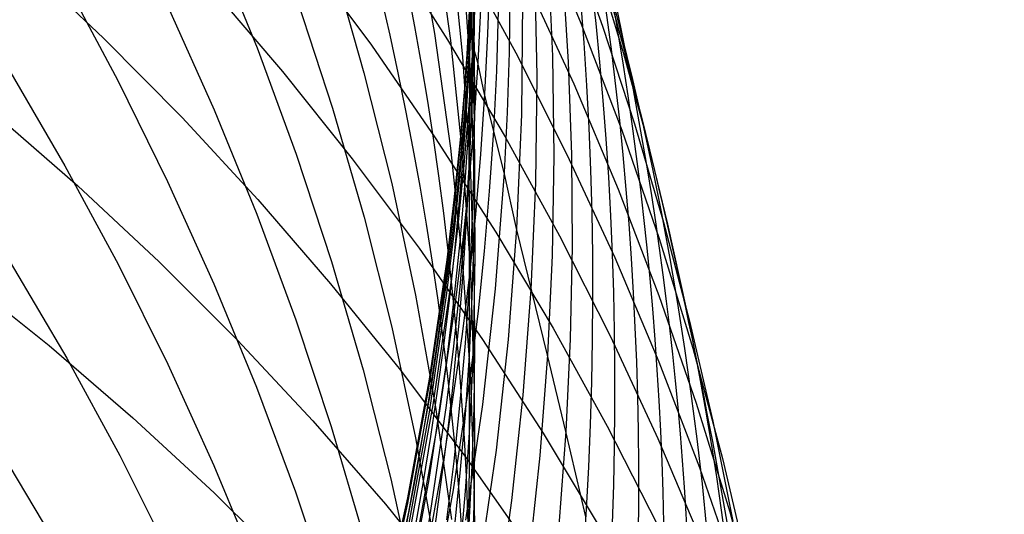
# Model space of a CAD drawing. Extents: x -383 to 1849, y -1185 to -529.
# Tile 609 of 656: x 425.16 to 429.13, y -930.84 to -928.85. Entities that reach past the tile are written whole.
import ezdxf

# ---------------------------------------------------------------- set-up
doc = ezdxf.new("R2010")
doc.units = 0
doc.layers.add('PREDEFINITO', color=7, linetype='CONTINUOUS')

msp = doc.modelspace()

# ---------------------------------------------------------------- linework, layer by layer
at = {"layer": 'PREDEFINITO'}
for p, q in [((426.7523627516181, -928.439828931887, 598.4000083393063), (426.8332106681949, -928.9016687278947, 598.2591778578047)), ((426.8330549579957, -928.4635706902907, 596.5264198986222), (426.8978568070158, -928.9299597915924, 596.3943437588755)), ((427.2442802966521, -928.4326044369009, 542.0666885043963), (427.4238079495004, -928.859926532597, 542.2302144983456)), ((426.9780140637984, -928.4794802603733, 589.2307902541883), (426.9931939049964, -928.9576705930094, 589.1366435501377)), ((427.3701851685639, -928.4830605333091, 543.9868468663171), (427.5109737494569, -928.873133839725, 544.1251671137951)), ((425.9446801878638, -928.5353757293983, 608.0619065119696), (426.1167858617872, -928.9599776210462, 607.8834538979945)), ((426.6400755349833, -928.5421444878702, 536.191504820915), (426.8858582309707, -928.9272474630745, 536.375062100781)), ((426.8973581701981, -928.5264382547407, 594.662315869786), (426.9459245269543, -928.9966617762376, 594.539263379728)), ((426.9412029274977, -928.5773579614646, 538.2199621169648), (427.1612635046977, -928.9804771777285, 538.3983165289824)), ((425.1682042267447, -928.61002440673, 529.8769197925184), (425.4971819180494, -928.9204200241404, 530.0640880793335)), ((426.3078598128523, -928.5849214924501, 534.1545430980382), (426.5781584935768, -928.9495776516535, 534.3416280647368)), ((426.4211734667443, -928.6172178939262, 604.0741442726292), (426.5483035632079, -929.0608945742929, 603.9088933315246)), ((426.9471901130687, -928.6179267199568, 592.8103064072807), (426.9790117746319, -929.0913630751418, 592.6965841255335)), ((426.9853172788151, -928.6034073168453, 576.8783127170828), (426.9733629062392, -928.8463451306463, 576.8675641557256)), ((426.98554665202, -928.6226494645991, 575.1764820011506), (426.9736089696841, -928.8658139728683, 575.1716220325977)), ((427.2911927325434, -928.5916335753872, 560.0535444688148), (427.308510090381, -928.9937302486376, 560.11117079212)), ((426.9879516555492, -928.6587162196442, 573.4850663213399), (426.9762055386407, -928.9019132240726, 573.4813823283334)), ((427.0544777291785, -928.6604726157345, 568.4915121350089), (427.0470102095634, -928.9037428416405, 568.5019015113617)), ((427.2367326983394, -928.6407366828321, 561.7627403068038), (427.2454940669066, -929.0724980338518, 561.815688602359)), ((427.3488472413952, -928.6447970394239, 558.3484811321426), (427.3720815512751, -929.0173860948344, 558.4096756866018)), ((427.4936073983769, -928.6421714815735, 545.9099641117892), (427.5958115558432, -928.9832890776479, 546.021549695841)), ((425.3407877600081, -928.6905415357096, 612.0778933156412), (425.5551522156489, -929.0920132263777, 611.8892236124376)), ((427.2016579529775, -928.686072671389, 540.2342877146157), (427.3949460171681, -929.1051250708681, 540.4062770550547)), ((425.925136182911, -928.7116560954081, 532.1115252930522), (426.2193295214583, -929.0549234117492, 532.3011510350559)), ((426.9841223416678, -928.7424328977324, 580.2815475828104), (426.9723540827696, -928.984564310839, 580.2582568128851)), ((427.000059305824, -928.7053537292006, 571.8243731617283), (426.9881886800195, -928.9485321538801, 571.8250996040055)), ((426.9944476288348, -928.7216744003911, 585.6175333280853), (426.991222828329, -928.9625768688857, 585.5807986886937)), ((427.1374346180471, -928.7360168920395, 565.147213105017), (427.1340199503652, -928.9786597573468, 565.1671503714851)), ((426.2791608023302, -928.7665034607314, 605.9768778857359), (426.4213746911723, -929.203046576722, 605.8040655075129)), ((426.9783061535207, -928.7735333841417, 590.9659402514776), (426.9934386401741, -929.249747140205, 590.861923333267)), ((426.9913065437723, -928.7786003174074, 583.8349290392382), (426.9837587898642, -929.020033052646, 583.8029347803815)), ((427.0198781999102, -928.7756493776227, 570.1622889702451), (427.0079847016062, -929.0189170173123, 570.1679333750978)), ((427.1875325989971, -928.7681699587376, 563.4685524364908), (427.1836834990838, -929.2288933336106, 563.5155814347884)), ((425.7571091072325, -928.7937565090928, 609.974310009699), (425.943512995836, -929.2102105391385, 609.7892193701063)), ((427.0901333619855, -928.8098277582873, 566.8284765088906), (427.0825018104, -929.0527197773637, 566.8436035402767)), ((426.9733629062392, -928.8463451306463, 576.8675641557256), (426.9570415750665, -929.0890393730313, 576.8569000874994)), ((426.9733629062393, -928.8463451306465, 576.8675641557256), (426.9731138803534, -928.8642003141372, 577.7058186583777)), ((426.9736089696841, -928.8658139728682, 575.1716220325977), (426.9733629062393, -928.8463451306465, 576.8675641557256)), ((427.4238079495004, -928.859926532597, 542.2302144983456), (427.5889535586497, -929.2924663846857, 542.3945118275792)), ((426.9736089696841, -928.8658139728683, 575.1716220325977), (426.9573031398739, -929.1087327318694, 575.1668365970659)), ((426.9731138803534, -928.8642003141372, 577.7058186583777), (426.9723540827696, -928.9845643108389, 580.2582568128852)), ((426.9881886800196, -928.9485321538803, 571.8250996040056), (426.9736089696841, -928.8658139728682, 575.1716220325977)), ((427.5109737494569, -928.873133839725, 544.1251671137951), (427.6401141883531, -929.2667993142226, 544.2638688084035)), ((425.4971819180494, -928.9204200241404, 530.0640880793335), (425.8145895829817, -929.2411625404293, 530.2550996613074)), ((426.8332106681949, -928.9016687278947, 598.2591778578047), (426.8979957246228, -929.3653996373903, 598.1180600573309)), ((426.8858582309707, -928.9272474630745, 536.375062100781), (427.1184542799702, -929.3197568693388, 536.5605407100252)), ((426.8978568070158, -928.9299597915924, 596.3943437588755), (426.946350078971, -929.3977681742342, 596.2621529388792)), ((426.9762055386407, -928.9019132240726, 573.4813823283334), (426.9600842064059, -929.1448470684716, 573.4777582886)), ((427.0470102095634, -928.9037428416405, 568.5019015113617), (427.0351866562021, -929.1468081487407, 568.5122763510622)), ((426.1167858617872, -928.9599776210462, 607.8834538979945), (426.2742980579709, -929.389187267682, 607.7033655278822)), ((426.5781584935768, -928.9495776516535, 534.3416280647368), (426.8357025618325, -929.3224893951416, 534.5311503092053)), ((426.9881886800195, -928.9485321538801, 571.8250996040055), (426.9719474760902, -929.1914511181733, 571.8258610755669)), ((426.991222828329, -928.9625768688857, 585.5807986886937), (426.9836644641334, -929.2033539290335, 585.544157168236)), ((427.0079847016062, -929.0189170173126, 570.1679333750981), (426.9881886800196, -928.9485321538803, 571.8250996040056)), ((426.9931939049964, -928.9576705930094, 589.1366435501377), (426.9944045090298, -929.1967888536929, 589.089674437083)), ((427.1340199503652, -928.9786597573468, 565.1671503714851), (427.126286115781, -929.2211786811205, 565.1870321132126)), ((427.1612635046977, -928.9804771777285, 538.3983165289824), (427.3676710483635, -929.3901275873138, 538.5781066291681)), ((426.9459245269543, -928.9966617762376, 594.539263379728), (426.9779304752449, -929.4678374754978, 594.416250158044)), ((426.9723540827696, -928.984564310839, 580.2582568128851), (426.9562110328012, -929.226439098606, 580.2350650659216)), ((426.9837587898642, -929.020033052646, 583.8029347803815), (426.9718472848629, -929.2612770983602, 583.7710392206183)), ((426.9723540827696, -928.9845643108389, 580.2582568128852), (426.9735415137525, -929.0968360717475, 582.0370688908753)), ((427.0079847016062, -929.0189170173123, 570.1679333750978), (426.9917068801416, -929.2619365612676, 570.1735877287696)), ((427.0351866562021, -929.1468081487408, 568.5122763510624), (427.0079847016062, -929.0189170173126, 570.1679333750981)), ((427.308510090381, -928.9937302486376, 560.11117079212), (427.3140667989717, -929.3960008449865, 560.1685318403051)), ((427.3720815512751, -929.0173860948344, 558.4096756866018), (427.3852293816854, -929.3903091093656, 558.4706275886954)), ((427.5958115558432, -928.9832890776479, 546.021549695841), (427.689269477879, -929.3266216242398, 546.1332598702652)), ((425.1134851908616, -929.0442655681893, 613.9983723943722), (425.341397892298, -929.4356035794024, 613.8046355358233)), ((426.2193295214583, -929.0549234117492, 532.3011510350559), (426.5012401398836, -929.4072680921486, 532.4937699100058)), ((427.0825018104, -929.0527197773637, 566.8436035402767), (427.0705205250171, -929.2954127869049, 566.8586921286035)), ((425.5551522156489, -929.0920132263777, 611.8892236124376), (425.7556853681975, -929.4993338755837, 611.6981195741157)), ((426.5483035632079, -929.0608945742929, 603.9088933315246), (426.6601006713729, -929.507869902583, 603.7427063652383)), ((426.9570415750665, -929.0890393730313, 576.8569000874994), (426.9363794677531, -929.3314320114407, 576.8463226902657)), ((426.9735415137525, -929.0968360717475, 582.0370688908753), (426.9717413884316, -929.443944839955, 585.5076185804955)), ((426.9790117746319, -929.0913630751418, 592.6965841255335), (426.9939982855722, -929.5653265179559, 592.5830288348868)), ((427.2454940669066, -929.0724980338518, 561.815688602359), (427.240633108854, -929.5041260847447, 561.8683457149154)), ((426.9573031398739, -929.1087327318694, 575.1668365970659), (426.9366553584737, -929.3513476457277, 575.1621264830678)), ((427.3949460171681, -929.1051250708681, 540.4062770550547), (427.5741054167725, -929.52981780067, 540.5792560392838)), ((426.9600842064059, -929.1448470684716, 573.4777582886), (426.9396138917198, -929.3874599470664, 573.4741947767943)), ((427.0351866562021, -929.1468081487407, 568.5122763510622), (427.0189876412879, -929.3896076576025, 568.522634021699)), ((427.1142024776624, -929.4635127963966, 565.2068530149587), (427.0351866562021, -929.1468081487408, 568.5122763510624)), ((425.943512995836, -929.2102105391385, 609.7892193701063), (426.1155809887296, -929.6316665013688, 609.6022092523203)), ((426.4213746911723, -929.203046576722, 605.8040655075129), (426.5485003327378, -929.643325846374, 605.6300692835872)), ((426.9719474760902, -929.1914511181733, 571.8258610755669), (426.9513618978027, -929.4340527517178, 571.8266572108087)), ((426.9836644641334, -929.2033539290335, 585.544157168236), (426.9717413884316, -929.4439448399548, 585.5076185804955)), ((426.9944045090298, -929.1967888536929, 589.089674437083), (426.9913209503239, -929.4358420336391, 589.0427913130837)), ((425.0541413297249, -929.221697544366, 528.0255424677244), (425.3935286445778, -929.5171548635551, 528.2156345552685)), ((425.8145895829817, -929.2411625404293, 530.2550996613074), (426.1201923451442, -929.5718143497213, 530.4497148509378)), ((426.9562110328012, -929.226439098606, 580.2350650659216), (426.9357194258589, -929.4679997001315, 580.2119774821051)), ((426.9934386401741, -929.249747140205, 590.861923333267), (426.9946258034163, -929.4878775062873, 590.810018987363)), ((427.126286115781, -929.2211786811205, 565.1870321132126), (427.1142024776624, -929.4635127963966, 565.2068530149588)), ((427.1836834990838, -929.2288933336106, 563.5155814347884), (427.164212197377, -929.6891012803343, 563.5623170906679)), ((426.9718472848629, -929.2612770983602, 583.7710392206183), (426.9555524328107, -929.5022722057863, 583.7392506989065)), ((426.9917068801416, -929.2619365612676, 570.1735877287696), (426.9710712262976, -929.5046498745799, 570.1792505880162)), ((427.0705205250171, -929.2954127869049, 566.8586921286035), (427.0541702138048, -929.5378461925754, 566.8737383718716)), ((427.5889535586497, -929.2924663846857, 542.3945118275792), (427.7394774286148, -929.7297657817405, 542.5594017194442)), ((427.6401141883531, -929.2667993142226, 544.2638688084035), (427.7574390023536, -929.6637297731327, 544.4028324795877)), ((426.8357025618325, -929.3224893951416, 534.5311503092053), (427.080258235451, -929.703213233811, 534.7228915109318)), ((426.9363794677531, -929.3314320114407, 576.8463226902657), (426.9114141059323, -929.5734656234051, 576.8358339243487)), ((427.1184542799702, -929.3197568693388, 536.5605407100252), (427.3376258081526, -929.7192214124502, 536.7477299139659)), ((427.689269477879, -929.3266216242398, 546.1332598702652), (427.7738755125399, -929.6719642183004, 546.2450247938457)), ((426.8979957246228, -929.3653996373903, 598.1180600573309), (426.9464713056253, -929.8305499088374, 597.976801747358)), ((426.9366553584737, -929.3513476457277, 575.1621264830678), (426.9117031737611, -929.5936012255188, 575.1574922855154)), ((426.2742980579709, -929.389187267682, 607.7033655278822), (426.416967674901, -929.8225537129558, 607.5218321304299)), ((426.5012401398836, -929.4072680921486, 532.4937699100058), (426.7706342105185, -929.7682514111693, 532.6891539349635)), ((426.9396138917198, -929.3874599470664, 573.4741947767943), (426.9148322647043, -929.6296948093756, 573.4706922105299)), ((426.946350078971, -929.3977681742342, 596.2621529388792), (426.9782880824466, -929.8665212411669, 596.1299849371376)), ((427.0189876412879, -929.3896076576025, 568.522634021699), (426.9984394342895, -929.6320836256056, 568.5329720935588)), ((427.3140667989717, -929.3960008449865, 560.1685318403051), (427.3077216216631, -929.7981644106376, 560.2255842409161)), ((427.3676710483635, -929.3901275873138, 538.5781066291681), (427.5601864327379, -929.8058534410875, 538.7591316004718)), ((427.3852293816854, -929.3903091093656, 558.4706275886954), (427.3881772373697, -929.7633409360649, 558.5312969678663)), ((425.341397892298, -929.4356035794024, 613.8046355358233), (425.5557274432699, -929.8331835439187, 613.6081307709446)), ((426.9513618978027, -929.4340527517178, 571.8266572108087), (426.9264695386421, -929.6762798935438, 571.8274875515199)), ((426.9717413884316, -929.4439448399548, 585.5076185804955), (426.9554339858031, -929.6842895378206, 585.4711924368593)), ((426.9717413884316, -929.443944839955, 585.5076185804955), (426.9728259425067, -929.6485326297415, 587.2378671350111)), ((426.9913209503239, -929.4358420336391, 589.0427913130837), (426.9839122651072, -929.6747697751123, 588.9960065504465)), ((426.9357194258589, -929.4679997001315, 580.2119774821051), (426.9109169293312, -929.7091893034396, 580.1889989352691)), ((426.9779304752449, -929.4678374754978, 594.416250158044), (426.9931279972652, -929.939489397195, 594.293404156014)), ((426.9946258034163, -929.4878775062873, 590.810018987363), (426.9915190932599, -929.7259432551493, 590.758202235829)), ((427.1142024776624, -929.4635127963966, 565.2068530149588), (427.0783757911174, -929.9323361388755, 565.2450682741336)), ((427.164212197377, -929.6891012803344, 563.5623170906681), (427.1142024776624, -929.4635127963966, 565.2068530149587)), ((425.3935286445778, -929.5171548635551, 528.2156345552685), (425.7215323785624, -929.8232867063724, 528.4099443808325)), ((425.7556853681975, -929.4993338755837, 611.6981195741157), (425.9421393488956, -929.9120570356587, 611.5047911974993)), ((426.6601006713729, -929.507869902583, 603.7427063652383), (426.7563179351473, -929.9576872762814, 603.5757555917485)), ((426.9555524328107, -929.5022722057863, 583.7392506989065), (426.9349007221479, -929.7429608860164, 583.707576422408)), ((426.9710712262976, -929.5046498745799, 570.1792505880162), (426.9461157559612, -929.7469994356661, 570.184920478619)), ((427.240633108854, -929.5041260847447, 561.8683457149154), (427.2219744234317, -929.9352731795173, 561.9206655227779)), ((427.5741054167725, -929.52981780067, 540.5792560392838), (427.7388962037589, -929.9596922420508, 540.7530340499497)), ((426.1201923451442, -929.5718143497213, 530.4497148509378), (426.4137553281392, -929.9119378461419, 530.6476939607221)), ((426.9114141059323, -929.5734656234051, 576.8358339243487), (426.8821830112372, -929.8150827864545, 576.8254357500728)), ((426.9939982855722, -929.5653265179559, 592.5830288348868), (426.9951004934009, -929.8023573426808, 592.5263506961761)), ((427.0541702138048, -929.5378461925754, 566.8737383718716), (427.0334770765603, -929.7799622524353, 566.8887388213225)), ((426.9117031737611, -929.5936012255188, 575.1574922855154), (426.8824841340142, -929.8354359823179, 575.1529345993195)), ((426.1155809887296, -929.6316665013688, 609.6022092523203), (426.2730661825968, -930.05767342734, 609.4134808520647)), ((426.5485003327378, -929.643325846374, 605.6300692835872), (426.6602907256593, -930.0868885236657, 605.4550703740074)), ((426.9148322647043, -929.6296948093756, 573.4706922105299), (426.8857769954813, -929.8714946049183, 573.4672510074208)), ((426.9728259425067, -929.6485326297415, 587.2378671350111), (426.9721474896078, -929.9135117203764, 588.9493325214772)), ((426.9984394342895, -929.6320836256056, 568.5329720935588), (426.9735797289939, -929.874179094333, 568.5432881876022)), ((426.9264695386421, -929.6762798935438, 571.8274875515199), (426.8973079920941, -929.918075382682, 571.8283516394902)), ((426.9554339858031, -929.6842895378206, 585.4711924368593), (426.9347687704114, -929.9243306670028, 585.4348870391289)), ((426.9839122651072, -929.6747697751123, 588.9960065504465), (426.9721474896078, -929.9135117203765, 588.9493325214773)), ((427.164212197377, -929.6891012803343, 563.5623170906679), (427.1300801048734, -930.1366791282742, 563.6075360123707)), ((427.2893333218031, -930.199939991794, 560.2822846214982), (427.164212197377, -929.6891012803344, 563.5623170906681)), ((427.7574390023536, -929.6637297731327, 544.4028324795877), (427.8627807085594, -930.0635980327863, 544.5419386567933)), ((427.7738755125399, -929.6719642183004, 546.2450247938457), (427.8495240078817, -930.0191119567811, 546.3567746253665)), ((426.9109169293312, -929.7091893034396, 580.1889989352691), (426.8818412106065, -929.9499510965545, 580.1661342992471)), ((426.9915190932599, -929.7259432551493, 590.758202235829), (426.984087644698, -929.9638841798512, 590.7064867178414)), ((427.080258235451, -929.703213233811, 534.7228915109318), (427.3115917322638, -930.0913056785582, 534.916633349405)), ((427.3376258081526, -929.7192214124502, 536.7477299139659), (427.5431349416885, -930.1251897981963, 536.9364189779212)), ((427.7394774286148, -929.7297657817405, 542.5594017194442), (427.8751398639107, -930.1713665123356, 542.7247054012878)), ((426.7706342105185, -929.7682514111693, 532.6891539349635), (427.0272779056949, -930.137434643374, 532.8870751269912)), ((426.9349007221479, -929.7429608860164, 583.707576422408), (426.9099301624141, -929.9832863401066, 583.6760233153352)), ((426.9461157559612, -929.7469994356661, 570.184920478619), (426.9168784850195, -929.9889277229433, 570.190595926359)), ((427.3881772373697, -929.7633409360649, 558.5312969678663), (427.3808116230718, -930.1362564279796, 558.5916439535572)), ((426.8821830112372, -929.8150827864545, 576.8254357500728), (426.8110737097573, -930.2968380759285, 576.8049190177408)), ((426.9951004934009, -929.8023573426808, 592.5263506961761), (426.9919004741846, -930.0393416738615, 592.4697585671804)), ((427.0334770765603, -929.7799622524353, 566.8887388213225), (427.0084786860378, -930.021703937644, 566.9036901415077)), ((427.3077216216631, -929.7981644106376, 560.2255842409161), (427.2893333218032, -930.1999399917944, 560.2822846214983)), ((427.5601864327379, -929.8058534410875, 538.7591316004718), (427.7385705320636, -930.2271989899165, 538.9411906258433)), ((425.1207737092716, -929.825240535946, 615.7188405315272), (425.3483155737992, -930.212014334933, 615.5177389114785)), ((425.5557274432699, -929.8331835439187, 613.6081307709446), (425.7562259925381, -930.2365638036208, 613.409076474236)), ((425.7215323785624, -929.8232867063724, 528.4099443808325), (426.0379195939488, -930.139664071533, 528.6082251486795)), ((426.416967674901, -929.8225537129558, 607.5218321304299), (426.5445456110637, -930.259626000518, 607.3390444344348)), ((426.8824841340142, -929.8354359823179, 575.1529345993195), (426.8113956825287, -930.3176190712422, 575.1440511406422)), ((426.9464713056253, -929.8305499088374, 597.976801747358), (426.9783907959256, -930.2966477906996, 597.835549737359)), ((424.9276730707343, -929.8809764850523, 526.1799924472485), (425.2773588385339, -930.1616110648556, 526.3726560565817)), ((426.8857769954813, -929.8714946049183, 573.4672510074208), (426.8149962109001, -930.3535607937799, 573.4605543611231)), ((426.9735797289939, -929.874179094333, 568.5432881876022), (426.9444462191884, -930.1158371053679, 568.55357992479)), ((426.9782880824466, -929.8665212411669, 596.1299849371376), (426.9934241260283, -930.3357443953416, 595.9979772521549)), ((425.9421393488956, -929.9120570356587, 611.5047911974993), (426.1142662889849, -930.329736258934, 611.3094484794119)), ((426.4137553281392, -929.9119378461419, 530.6476939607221), (426.6950436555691, -930.2610954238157, 530.8487973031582)), ((426.8973079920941, -929.918075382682, 571.8283516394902), (426.8263277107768, -930.4001427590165, 571.8301792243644)), ((426.9347687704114, -929.9243306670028, 585.4348870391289), (426.9097837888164, -930.1640115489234, 585.3987103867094)), ((426.9721474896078, -929.9135117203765, 588.9493325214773), (426.9560071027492, -930.1520082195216, 588.9027812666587)), ((426.9721474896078, -929.9135117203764, 588.9493325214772), (426.9724691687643, -930.5129331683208, 592.3568913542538)), ((427.0783757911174, -929.9323361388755, 565.2450682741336), (427.0263754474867, -930.3998201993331, 565.2830035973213)), ((426.7563179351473, -929.9576872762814, 603.5757555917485), (426.8367084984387, -930.4098900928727, 603.4082132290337)), ((426.8818412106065, -929.9499510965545, 580.1661342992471), (426.8110207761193, -930.4299640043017, 580.1207662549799)), ((426.984087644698, -929.9638841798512, 590.7064867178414), (426.972300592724, -930.2016400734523, 590.6548860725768)), ((426.9931279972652, -929.939489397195, 594.293404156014), (426.9943460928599, -930.1753452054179, 594.2320838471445)), ((427.2219744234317, -929.9352731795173, 561.9206655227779), (427.1897740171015, -930.3616010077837, 561.9721228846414)), ((427.7388962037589, -929.9596922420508, 540.7530340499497), (427.8890784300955, -930.3942897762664, 540.927420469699)), ((426.9168784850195, -929.9889277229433, 570.190595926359), (426.8457106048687, -930.4712903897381, 570.2019575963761)), ((426.9099301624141, -929.9832863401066, 583.6760233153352), (426.8806787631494, -930.2231917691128, 583.6445983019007)), ((427.0084786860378, -930.021703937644, 566.9036901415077), (426.9792126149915, -930.2630142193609, 566.9185889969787)), ((426.9919004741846, -930.0393416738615, 592.4697585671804), (426.9843670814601, -930.2762200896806, 592.4132672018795)), ((426.2730661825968, -930.05767342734, 609.4134808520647), (426.4157216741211, -930.4877803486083, 609.2232353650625)), ((426.6602907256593, -930.0868885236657, 605.4550703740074), (426.7564988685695, -930.5332818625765, 605.2792499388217)), ((427.3115917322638, -930.0913056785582, 534.916633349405), (427.5294692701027, -930.4863232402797, 535.1121575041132)), ((427.8627807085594, -930.0635980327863, 544.5419386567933), (427.9559718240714, -930.4660769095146, 544.6810678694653)), ((426.9444462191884, -930.1158371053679, 568.55357992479), (426.8735085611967, -930.5976129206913, 568.5740808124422)), ((427.5431349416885, -930.1251897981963, 536.9364189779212), (427.7347438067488, -930.5372107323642, 537.1263971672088)), ((425.2773588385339, -930.1616110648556, 526.3726560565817), (425.6158734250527, -930.4532587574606, 526.5699455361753)), ((426.0379195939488, -930.139664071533, 528.6082251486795), (426.3424573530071, -930.4658579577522, 528.8102300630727)), ((426.9097837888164, -930.1640115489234, 585.3987103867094), (426.8805170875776, -930.403275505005, 585.3626704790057)), ((426.9560071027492, -930.1520082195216, 588.9027812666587), (426.9355173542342, -930.3902024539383, 588.8563634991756)), ((427.0272779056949, -930.137434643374, 532.8870751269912), (427.2709373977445, -930.5143790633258, 533.087305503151)), ((427.1300801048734, -930.1366791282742, 563.6075360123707), (427.0811526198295, -930.5830064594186, 563.6523992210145)), ((427.3808116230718, -930.1362564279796, 558.5916439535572), (427.3630190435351, -930.5088304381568, 558.651628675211)), ((427.8751398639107, -930.1713665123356, 542.7247054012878), (427.9957011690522, -930.6168103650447, 542.8902441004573)), ((425.3483155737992, -930.212014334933, 615.5177389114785), (425.5622643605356, -930.6049786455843, 615.3137439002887)), ((426.972300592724, -930.2016400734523, 590.6548860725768), (426.9561384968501, -930.439151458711, 590.6034135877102)), ((426.9943460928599, -930.1753452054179, 594.2320838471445), (426.9912690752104, -930.4111415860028, 594.1708533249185)), ((427.2893333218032, -930.1999399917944, 560.2822846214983), (427.2584772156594, -930.6047282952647, 560.3391063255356)), ((427.3630190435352, -930.5088304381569, 558.651628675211), (427.2893333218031, -930.199939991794, 560.2822846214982)), ((425.7562259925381, -930.2365638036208, 613.409076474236), (425.9426456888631, -930.6453027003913, 613.2076910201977)), ((426.8806787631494, -930.2231917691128, 583.6445983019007), (426.8094854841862, -930.7015153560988, 583.5821602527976)), ((427.7385705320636, -930.2271989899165, 538.9411906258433), (427.9025842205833, -930.6537084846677, 539.124082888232)), ((426.5445456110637, -930.259626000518, 607.3390444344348), (426.6567827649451, -930.6999531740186, 607.1551931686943)), ((426.6950436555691, -930.2610954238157, 530.8487973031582), (426.9638224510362, -930.6188494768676, 531.0527851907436)), ((426.9792126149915, -930.2630142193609, 566.9185889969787), (426.9080277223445, -930.7441124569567, 566.9482159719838)), ((426.9843670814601, -930.2762200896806, 592.4132672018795), (426.9724691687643, -930.5129331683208, 592.3568913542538)), ((426.1142662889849, -930.329736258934, 611.3094484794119), (426.2718183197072, -930.7519250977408, 611.1123014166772)), ((426.8110737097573, -930.2968380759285, 576.8049190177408), (426.7233517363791, -930.7762385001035, 576.7847881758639)), ((426.8113956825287, -930.3176190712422, 575.1440511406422), (426.7236903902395, -930.7974370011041, 575.1354808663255)), ((426.9783907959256, -930.2966477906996, 597.835549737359), (426.9935075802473, -930.7632215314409, 597.6944508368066)), ((426.8149962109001, -930.3535607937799, 573.4605543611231), (426.7275728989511, -930.8332021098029, 573.4541081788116)), ((426.9934241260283, -930.3357443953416, 595.9979772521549), (426.994614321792, -930.5703839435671, 595.9320764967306)), ((427.1897740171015, -930.3616010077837, 561.9721228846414), (427.1440678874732, -930.786802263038, 562.0231698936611)), ((426.8263277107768, -930.4001427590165, 571.8301792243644), (426.7387218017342, -930.8797975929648, 571.8321362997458)), ((426.8805170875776, -930.403275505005, 585.3626704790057), (426.8092907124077, -930.8803259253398, 585.2910328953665)), ((426.8367084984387, -930.4098900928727, 603.4082132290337), (426.9010255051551, -930.8640217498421, 603.240251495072)), ((426.9355173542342, -930.3902024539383, 588.8563634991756), (426.9107159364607, -930.628038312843, 588.810089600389)), ((427.0263754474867, -930.3998201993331, 565.2830035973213), (426.9584750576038, -930.8655481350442, 565.3206274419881)), ((426.9912690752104, -930.4111415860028, 594.1708533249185), (426.9838659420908, -930.6468190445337, 594.1097285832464)), ((427.8890784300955, -930.3942897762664, 540.927420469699), (428.0244121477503, -930.8331517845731, 541.1022246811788)), ((426.8110207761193, -930.4299640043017, 580.1207662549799), (426.7235594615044, -930.9075839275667, 580.0759123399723)), ((426.9561384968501, -930.439151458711, 590.6034135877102), (426.9356276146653, -930.6763617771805, 590.5520811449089)), ((425.6158734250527, -930.4532587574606, 526.5699455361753), (425.9429848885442, -930.75549584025, 526.7716049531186)), ((426.3424573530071, -930.4658579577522, 528.8102300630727), (426.6349127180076, -930.8014393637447, 529.0157123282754)), ((426.4157216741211, -930.4877803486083, 609.2232353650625), (426.5433005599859, -930.9215362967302, 609.031673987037)), ((426.8457106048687, -930.4712903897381, 570.2019575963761), (426.7578717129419, -930.9512777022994, 570.2133238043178)), ((427.5294692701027, -930.4863232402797, 535.1121575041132), (427.7336570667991, -930.8878224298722, 535.3092456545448)), ((427.9559718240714, -930.4660769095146, 544.6810678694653), (428.0368448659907, -930.8708392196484, 544.820100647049)), ((426.9724691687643, -930.5129331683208, 592.3568913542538), (426.9561871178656, -930.7494220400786, 592.3006454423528)), ((426.9724691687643, -930.5129331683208, 592.3568913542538), (426.9721056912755, -930.8823180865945, 594.0487256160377)), ((427.2709373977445, -930.5143790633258, 533.087305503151), (427.5013788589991, -930.8986459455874, 533.2896170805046)), ((427.3630190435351, -930.5088304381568, 558.651628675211), (427.3341031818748, -930.8877533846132, 558.712317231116)), ((427.4432089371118, -930.8527572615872, 557.0283937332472), (427.3630190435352, -930.5088304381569, 558.651628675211)), ((426.7564988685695, -930.5332818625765, 605.2792499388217), (426.8368777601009, -930.9820531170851, 605.1027891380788)), ((426.994614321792, -930.5703839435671, 595.9320764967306), (426.9915115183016, -930.8049630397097, 595.8662673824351)), ((427.7347438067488, -930.5372107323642, 537.1263971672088), (427.9122145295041, -930.9548329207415, 537.317453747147)), ((425.5622643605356, -930.6049786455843, 615.3137439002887), (425.7623743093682, -931.003699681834, 615.1070810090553)), ((426.8735085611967, -930.5976129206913, 568.5740808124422), (426.7859280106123, -931.0769554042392, 568.5944557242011)), ((427.0811526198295, -930.5830064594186, 563.6523992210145), (427.017668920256, -931.0277218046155, 563.6968735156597)), ((427.2584772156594, -930.6047282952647, 560.3391063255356), (427.2153916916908, -931.0085635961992, 560.3954910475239)), ((425.1150752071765, -930.6435594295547, 617.4210443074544), (425.3429597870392, -931.0269878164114, 617.2120561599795)), ((425.9426456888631, -930.6453027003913, 613.2076910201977), (426.1147386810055, -931.0589585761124, 613.0041927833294)), ((426.9107159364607, -930.628038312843, 588.810089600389), (426.8816405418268, -930.8654596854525, 588.7639699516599)), ((426.9638224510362, -930.6188494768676, 531.0527851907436), (427.2198568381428, -930.9847623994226, 531.2594179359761)), ((426.9838659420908, -930.6468190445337, 594.1097285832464), (426.9721056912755, -930.8823180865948, 594.0487256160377)), ((427.9957011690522, -930.6168103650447, 542.8902441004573), (428.1009216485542, -931.0656391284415, 543.0558390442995)), ((426.9356276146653, -930.6763617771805, 590.5520811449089), (426.9108056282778, -930.913215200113, 590.5009002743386)), ((427.9025842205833, -930.6537084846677, 539.124082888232), (428.0519883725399, -931.0849261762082, 539.307607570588)), ((426.6567827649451, -930.6999531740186, 607.1551931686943), (426.7534300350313, -931.1430842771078, 606.9704690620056)), ((426.8094854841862, -930.7015153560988, 583.5821602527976), (426.721624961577, -931.1774772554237, 583.5203176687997)), ((425.9429848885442, -930.75549584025, 526.7716049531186), (426.2584612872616, -931.0678985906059, 526.9773783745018)), ((426.2718183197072, -930.7519250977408, 611.1123014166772), (426.4145475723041, -931.1781771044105, 610.9135600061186)), ((426.9080277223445, -930.7441124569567, 566.9482159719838), (426.8202229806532, -931.2228007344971, 566.9775930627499)), ((426.9561871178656, -930.7494220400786, 592.3006454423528), (426.9355474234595, -930.985630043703, 592.2445425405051)), ((426.9935075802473, -930.7632215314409, 597.6944508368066), (426.9946878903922, -930.9965394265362, 597.6240046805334)), ((426.7233517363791, -930.7762385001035, 576.7847881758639), (426.6193172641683, -931.2528246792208, 576.7650589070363)), ((426.7236903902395, -930.7974370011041, 575.1354808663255), (426.6196686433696, -931.2744298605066, 575.1272285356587)), ((426.6349127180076, -930.8014393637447, 529.0157123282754), (426.9150527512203, -931.145979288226, 529.2244251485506)), ((426.9915115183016, -930.8049630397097, 595.8662673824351), (426.9840848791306, -931.0394223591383, 595.8005670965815)), ((427.1440678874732, -930.786802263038, 562.0231698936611), (427.0850648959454, -931.2105636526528, 562.0737725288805)), ((426.7275728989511, -930.8332021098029, 573.4541081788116), (426.6238084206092, -931.3099621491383, 573.447915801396)), ((428.0244121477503, -930.8331517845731, 541.1022246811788), (428.1446574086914, -931.2758196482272, 541.2772560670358))]:
    msp.add_line(p, q, dxfattribs=at)
at = {"layer": 'PREDEFINITO', "extrusion": (-0.01680346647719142, 0.1145633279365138, -0.9932738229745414)}
msp.add_arc((-272.9783555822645, -904.2277967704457, -691.7372416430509), 14.94165851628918, 95.84327124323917, 275.2787165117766, dxfattribs=at)
at = {"layer": 'PREDEFINITO', "extrusion": (-0.01682422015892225, 0.1718108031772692, -0.9849862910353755)}
msp.add_arc((-319.5468395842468, -848.633270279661, -745.3284063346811), 14.96078830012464, 82.65114577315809, 280.0999895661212, dxfattribs=at)
at = {"layer": 'PREDEFINITO', "extrusion": (-0.01691482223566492, 0.07459487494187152, -0.997070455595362)}
msp.add_arc((-196.6236234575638, -949.0040243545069, -653.3622044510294), 14.93819540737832, 107.3243062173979, 274.6342481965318, dxfattribs=at)
at = {"layer": 'PREDEFINITO', "extrusion": (-0.01683288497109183, 0.3075132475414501, -0.951394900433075)}
msp.add_arc((-360.4745621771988, -721.5646183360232, -863.8014175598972), 14.97897654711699, 55.83898290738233, 295.2730315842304, dxfattribs=at)
at = {"layer": 'PREDEFINITO', "extrusion": (-0.01680727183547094, 0.3261209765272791, -0.9451786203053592)}
msp.add_arc((-363.4913175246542, -703.3477102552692, -879.1412527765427), 14.97443206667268, 51.68409155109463, 297.6498818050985, dxfattribs=at)
at = {"layer": 'PREDEFINITO', "extrusion": (-0.740643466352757, 0.2857405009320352, -0.6081115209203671)}
msp.add_arc((745.687169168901, 15.90150627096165, -914.6435281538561), 43.05249861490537, 203.2696995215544, 220.0258171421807, dxfattribs=at)
at = {"layer": 'PREDEFINITO', "extrusion": (0.03370463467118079, -0.1796916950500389, -0.9831454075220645)}
msp.add_arc((234.0916986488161, 1075.207516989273, -365.9665808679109), 14.85648793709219, 330.6299803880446, 58.37375432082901, dxfattribs=at)
at = {"layer": 'PREDEFINITO', "extrusion": (0.03840575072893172, -0.1989779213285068, -0.9792511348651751)}
msp.add_arc((228.9673835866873, 1083.646341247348, -342.1754952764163), 14.78601798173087, 335.2946483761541, 55.29157586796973, dxfattribs=at)
at = {"layer": 'PREDEFINITO', "extrusion": (0.04277473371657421, -0.2181467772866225, -0.9749781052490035)}
msp.add_arc((226.1352448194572, 1091.021672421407, -318.4229195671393), 14.70156824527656, 339.9070952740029, 52.17370790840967, dxfattribs=at)
at = {"layer": 'PREDEFINITO', "extrusion": (0.04734977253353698, -0.2372233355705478, -0.9703005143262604)}
msp.add_arc((222.8813529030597, 1098.025765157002, -294.4430258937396), 14.60553444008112, 344.5124611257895, 49.01345259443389, dxfattribs=at)
at = {"layer": 'PREDEFINITO', "extrusion": (0.05205335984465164, -0.2562620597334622, -0.9652047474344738)}
msp.add_arc((219.6282163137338, 1104.579612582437, -270.2117976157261), 14.49603111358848, 349.0891409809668, 45.76957883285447, dxfattribs=at)
at = {"layer": 'PREDEFINITO', "extrusion": (0.05652008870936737, -0.2751299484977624, -0.9597442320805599)}
msp.add_arc((217.5503290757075, 1110.338459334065, -246.0383076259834), 14.38146304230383, 353.7140084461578, 42.48812222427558, dxfattribs=at)
at = {"layer": 'PREDEFINITO', "extrusion": (-0.3229599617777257, 0.3058996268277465, -0.8956127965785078)}
msp.add_arc((402.4657294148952, -594.7096073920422, -911.9976816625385), 25.22308769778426, 208.7764720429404, 218.3948536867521, dxfattribs=at)
at = {"layer": 'PREDEFINITO', "extrusion": (0.06081430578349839, -0.2938235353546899, -0.9539231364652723)}
msp.add_arc((216.2610462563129, 1115.413407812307, -221.9014928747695), 14.21235711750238, 359.9840189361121, 36.68698722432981, dxfattribs=at)

doc.saveas('drawing.dxf')
